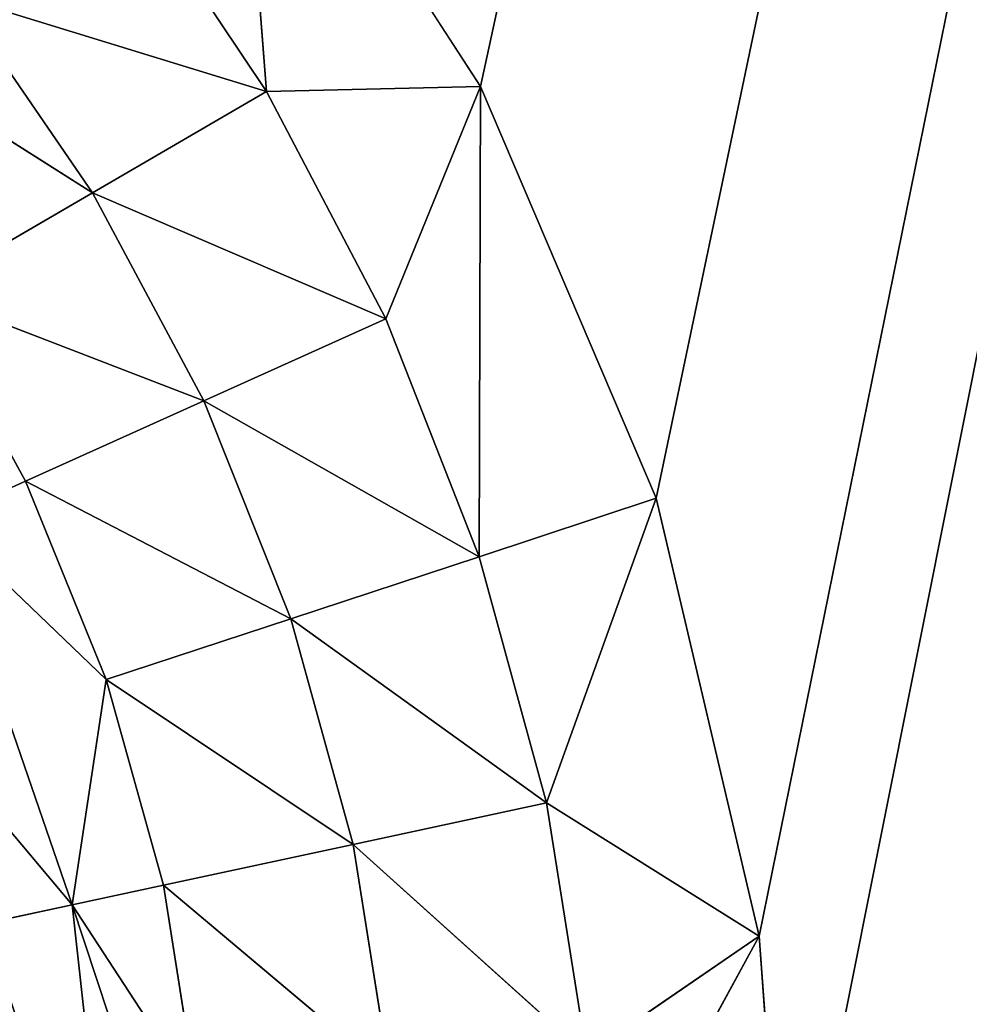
# Model space of a CAD drawing. Extents: x 0 to 500, y 0 to 420.
# Tile 263 of 266: x 470.51 to 473.82, y 315.98 to 319.42. Entities that reach past the tile are written whole.
import ezdxf

# ---------------------------------------------------------------- set-up
doc = ezdxf.new("R2010")
doc.units = 0
doc.header["$LTSCALE"] = 25.4
doc.layers.get('0').update_dxf_attribs({"linetype": 'CONTINUOUS'})

# ---------------------------------------------------------------- blocks, each defined once
blk = doc.blocks.new('5902539864175_-_S_STL')
at = {"color": 0}
for p, q in [((471.3706, 102.9562, 100.8348), (471.267, 103, 99.4987)), ((471.3706, 102.9562, 100.8348), (471.267, 103, 99.4987)), ((472.1177, 103, 100.8176), (471.267, 103, 99.4987)), ((472.1177, 103, 100.8176), (471.267, 103, 99.4987)), ((471.3706, 102.9562, 100.8348), (472.1177, 103, 100.8176)), ((471.3706, 102.9562, 100.8348), (472.1177, 103, 100.8176)), ((471.7872, 102.957, 101.6291), (472.1177, 103, 100.8176)), ((471.7872, 102.957, 101.6291), (472.1177, 103, 100.8176)), ((472.1138, 102.9575, 102.4597), (472.1177, 103, 100.8176)), ((472.1138, 102.9575, 102.4597), (472.1177, 103, 100.8176)), ((472.1138, 102.9575, 102.4597), (472.7316, 103, 102.255)), ((472.1138, 102.9575, 102.4597), (472.7316, 103, 102.255)), ((472.7316, 103, 102.255), (472.1177, 103, 100.8176)), ((494.1707, 103), (472.1177, 103, 100.8176)), ((472.7316, 103, 102.255), (472.1177, 103, 100.8176)), ((494.1707, 103), (472.1177, 103, 100.8176)), ((472.3482, 102.9577, 103.3183), (472.7316, 103, 102.255)), ((472.3482, 102.9577, 103.3183), (472.7316, 103, 102.255)), ((472.3482, 102.9577, 103.3183), (473.0913, 103, 103.7832)), ((472.3482, 102.9577, 103.3183), (473.0913, 103, 103.7832)), ((473.0913, 103, 103.7832), (472.3786, 102.9345, 105.0868)), ((473.0913, 103, 103.7832), (472.3786, 102.9345, 105.0868)), ((472.4886, 102.9577, 104.1967), (473.0913, 103, 103.7832)), ((472.4886, 102.9577, 104.1967), (473.0913, 103, 103.7832)), ((473.0913, 103, 103.7832), (472.7316, 103, 102.255)), ((473.0913, 103, 103.7832), (472.7316, 103, 102.255)), ((472.7316, 103, 102.255), (494.1707, 103)), ((472.7316, 103, 102.255), (494.1707, 103)), ((473.1853, 103, 105.0868), (473.0913, 103, 103.7832)), ((473.0913, 103, 103.7832), (494.1707, 103)), ((473.0913, 103, 103.7832), (494.1707, 103)), ((473.1853, 103, 105.0868), (473.0913, 103, 103.7832)), ((473.1853, 103, 105.0868), (494.1707, 103)), ((473.1853, 103, 105.0868), (494.1707, 103)), ((470.294, 102.8055, 100.5041), (471.3706, 102.9562, 100.8348)), ((470.294, 102.8055, 100.5041), (471.3706, 102.9562, 100.8348)), ((471.7872, 102.957, 101.6291), (470.7633, 102.8105, 101.1888)), ((471.7872, 102.957, 101.6291), (470.7633, 102.8105, 101.1888)), ((470.7633, 102.8105, 101.1888), (471.3706, 102.9562, 100.8348)), ((470.7633, 102.8105, 101.1888), (471.3706, 102.9562, 100.8348)), ((470.8689, 102.955, 100.084), (471.3706, 102.9562, 100.8348)), ((470.8689, 102.955, 100.084), (471.3706, 102.9562, 100.8348)), ((471.1525, 102.8141, 101.9151), (472.1138, 102.9575, 102.4597)), ((471.1525, 102.8141, 101.9151), (472.1138, 102.9575, 102.4597)), ((471.7872, 102.957, 101.6291), (471.1525, 102.8141, 101.9151)), ((471.7872, 102.957, 101.6291), (471.1525, 102.8141, 101.9151)), ((471.7872, 102.957, 101.6291), (471.3706, 102.9562, 100.8348)), ((471.7872, 102.957, 101.6291), (471.3706, 102.9562, 100.8348)), ((471.4566, 102.8165, 102.6759), (472.3482, 102.9577, 103.3183)), ((471.4566, 102.8165, 102.6759), (472.3482, 102.9577, 103.3183)), ((472.1138, 102.9575, 102.4597), (471.4566, 102.8165, 102.6759)), ((472.1138, 102.9575, 102.4597), (471.4566, 102.8165, 102.6759)), ((471.6736, 102.8175, 103.4634), (472.3482, 102.9577, 103.3183)), ((471.6736, 102.8175, 103.4634), (472.4886, 102.9577, 104.1967)), ((471.6736, 102.8175, 103.4634), (472.3482, 102.9577, 103.3183)), ((471.6736, 102.8175, 103.4634), (472.4886, 102.9577, 104.1967)), ((472.1138, 102.9575, 102.4597), (471.7872, 102.957, 101.6291)), ((472.1138, 102.9575, 102.4597), (471.7872, 102.957, 101.6291)), ((472.3482, 102.9577, 103.3183), (472.1138, 102.9575, 102.4597)), ((472.3482, 102.9577, 103.3183), (472.1138, 102.9575, 102.4597)), ((472.4886, 102.9577, 104.1967), (472.3482, 102.9577, 103.3183)), ((472.4886, 102.9577, 104.1967), (472.3482, 102.9577, 103.3183)), ((470.7633, 102.8105, 101.1888), (470.0096, 102.69, 100.7119)), ((470.7633, 102.8105, 101.1888), (470.0096, 102.69, 100.7119)), ((471.1525, 102.8141, 101.9151), (470.1678, 102.5591, 101.536)), ((471.1525, 102.8141, 101.9151), (470.1678, 102.5591, 101.536)), ((470.7633, 102.8105, 101.1888), (470.1678, 102.5591, 101.536)), ((470.7633, 102.8105, 101.1888), (470.1678, 102.5591, 101.536)), ((470.7633, 102.8105, 101.1888), (470.294, 102.8055, 100.5041)), ((470.7633, 102.8105, 101.1888), (470.294, 102.8055, 100.5041)), ((470.5298, 102.5678, 102.1956), (471.4566, 102.8165, 102.6759)), ((470.5298, 102.5678, 102.1956), (471.4566, 102.8165, 102.6759)), ((470.5298, 102.5678, 102.1956), (471.1525, 102.8141, 101.9151)), ((470.5298, 102.5678, 102.1956), (471.1525, 102.8141, 101.9151)), ((470.7633, 102.8105, 101.1888), (471.1525, 102.8141, 101.9151)), ((470.7633, 102.8105, 101.1888), (471.1525, 102.8141, 101.9151)), ((470.8118, 102.5733, 102.888), (471.6736, 102.8175, 103.4634)), ((470.8118, 102.5733, 102.888), (471.6736, 102.8175, 103.4634)), ((471.4566, 102.8165, 102.6759), (470.8118, 102.5733, 102.888)), ((471.4566, 102.8165, 102.6759), (470.8118, 102.5733, 102.888)), ((471.0117, 102.5757, 103.6058), (471.6736, 102.8175, 103.4634)), ((471.0117, 102.5757, 103.6058), (471.6736, 102.8175, 103.4634)), ((471.0117, 102.5757, 103.6058), (471.8019, 102.8171, 104.2696)), ((471.0117, 102.5757, 103.6058), (471.8019, 102.8171, 104.2696)), ((471.1525, 102.8141, 101.9151), (471.4566, 102.8165, 102.6759)), ((471.1525, 102.8141, 101.9151), (471.4566, 102.8165, 102.6759)), ((471.4566, 102.8165, 102.6759), (471.6736, 102.8175, 103.4634)), ((471.4566, 102.8165, 102.6759), (471.6736, 102.8175, 103.4634)), ((471.6736, 102.8175, 103.4634), (471.8019, 102.8171, 104.2696)), ((471.6736, 102.8175, 103.4634), (471.8019, 102.8171, 104.2696)), ((470.1678, 102.5591, 101.536), (470.5298, 102.5678, 102.1956)), ((470.1678, 102.5591, 101.536), (470.5298, 102.5678, 102.1956)), ((470.2296, 102.4065, 102.3308), (470.8118, 102.5733, 102.888)), ((470.2296, 102.4065, 102.3308), (470.8118, 102.5733, 102.888)), ((470.2296, 102.4065, 102.3308), (470.5298, 102.5678, 102.1956)), ((470.2296, 102.4065, 102.3308), (470.5298, 102.5678, 102.1956)), ((470.5298, 102.5678, 102.1956), (470.8118, 102.5733, 102.888)), ((470.5298, 102.5678, 102.1956), (470.8118, 102.5733, 102.888)), ((471.0117, 102.5757, 103.6058), (470.6923, 102.4173, 103.6745)), ((471.0117, 102.5757, 103.6058), (470.6923, 102.4173, 103.6745)), ((470.6923, 102.4173, 103.6745), (471.128, 102.5749, 104.3412)), ((470.6923, 102.4173, 103.6745), (471.128, 102.5749, 104.3412)), ((470.8118, 102.5733, 102.888), (470.6923, 102.4173, 103.6745)), ((470.8118, 102.5733, 102.888), (470.6923, 102.4173, 103.6745)), ((470.6923, 102.4173, 103.6745), (471.1589, 102.5709, 105.0868)), ((470.6923, 102.4173, 103.6745), (471.1589, 102.5709, 105.0868)), ((471.0117, 102.5757, 103.6058), (470.8118, 102.5733, 102.888)), ((471.0117, 102.5757, 103.6058), (470.8118, 102.5733, 102.888)), ((471.128, 102.5749, 104.3412), (471.0117, 102.5757, 103.6058)), ((471.128, 102.5749, 104.3412), (471.0117, 102.5757, 103.6058)), ((470.6923, 102.4173, 103.6745), (470.849, 102.4206, 105.0868)), ((470.6923, 102.4173, 103.6745), (470.849, 102.4206, 105.0868)), ((470.2006, 102.2309, 103.0891), (470.6923, 102.4173, 103.6745)), ((470.2006, 102.2309, 103.0891), (470.6923, 102.4173, 103.6745)), ((470.2296, 102.4065, 102.3308), (470.6923, 102.4173, 103.6745)), ((470.2296, 102.4065, 102.3308), (470.6923, 102.4173, 103.6745)), ((470.6923, 102.4173, 103.6745), (470.3841, 102.2352, 103.7407)), ((470.6923, 102.4173, 103.6745), (470.3841, 102.2352, 103.7407))]:
    blk.add_line(p, q, dxfattribs=at)
mesh = blk.add_polyface(dxfattribs=at)
corners = [(471.3706, 102.9562, 100.8348), (471.267, 103, 99.4987), (470.8689, 102.955, 100.084)]
mesh.append_faces([[corners[k] for k in face] for face in [(0, 1, 2)]], dxfattribs={"color": 0})
mesh = blk.add_polyface(dxfattribs=at)
corners = [(471.3706, 102.9562, 100.8348), (472.1177, 103, 100.8176), (471.267, 103, 99.4987)]
mesh.append_faces([[corners[k] for k in face] for face in [(0, 1, 2)]], dxfattribs={"color": 0})
mesh = blk.add_polyface(dxfattribs=at)
corners = [(472.1177, 103, 100.8176), (494.1707, 103), (471.267, 103, 99.4987)]
mesh.append_faces([[corners[k] for k in face] for face in [(0, 1, 2)]], dxfattribs={"color": 0})
mesh = blk.add_polyface(dxfattribs=at)
corners = [(471.7872, 102.957, 101.6291), (472.1177, 103, 100.8176), (471.3706, 102.9562, 100.8348)]
mesh.append_faces([[corners[k] for k in face] for face in [(0, 1, 2)]], dxfattribs={"color": 0})
mesh = blk.add_polyface(dxfattribs=at)
corners = [(472.1138, 102.9575, 102.4597), (472.1177, 103, 100.8176), (471.7872, 102.957, 101.6291)]
mesh.append_faces([[corners[k] for k in face] for face in [(0, 1, 2)]], dxfattribs={"color": 0})
mesh = blk.add_polyface(dxfattribs=at)
corners = [(472.1138, 102.9575, 102.4597), (472.7316, 103, 102.255), (472.1177, 103, 100.8176)]
mesh.append_faces([[corners[k] for k in face] for face in [(0, 1, 2)]], dxfattribs={"color": 0})
mesh = blk.add_polyface(dxfattribs=at)
corners = [(472.3482, 102.9577, 103.3183), (472.7316, 103, 102.255), (472.1138, 102.9575, 102.4597)]
mesh.append_faces([[corners[k] for k in face] for face in [(0, 1, 2)]], dxfattribs={"color": 0})
mesh = blk.add_polyface(dxfattribs=at)
corners = [(472.7316, 103, 102.255), (494.1707, 103), (472.1177, 103, 100.8176)]
mesh.append_faces([[corners[k] for k in face] for face in [(0, 1, 2)]], dxfattribs={"color": 0})
mesh = blk.add_polyface(dxfattribs=at)
corners = [(473.0913, 103, 103.7832), (472.7316, 103, 102.255), (472.3482, 102.9577, 103.3183)]
mesh.append_faces([[corners[k] for k in face] for face in [(0, 1, 2)]], dxfattribs={"color": 0})
mesh = blk.add_polyface(dxfattribs=at)
corners = [(472.4886, 102.9577, 104.1967), (473.0913, 103, 103.7832), (472.3482, 102.9577, 103.3183)]
mesh.append_faces([[corners[k] for k in face] for face in [(0, 1, 2)]], dxfattribs={"color": 0})
mesh = blk.add_polyface(dxfattribs=at)
corners = [(473.1853, 103, 105.0868), (473.0913, 103, 103.7832), (472.3786, 102.9345, 105.0868)]
mesh.append_faces([[corners[k] for k in face] for face in [(0, 1, 2)]], dxfattribs={"color": 0})
mesh = blk.add_polyface(dxfattribs=at)
corners = [(472.3786, 102.9345, 105.0868), (473.0913, 103, 103.7832), (472.4886, 102.9577, 104.1967)]
mesh.append_faces([[corners[k] for k in face] for face in [(0, 1, 2)]], dxfattribs={"color": 0})
mesh = blk.add_polyface(dxfattribs=at)
corners = [(473.0913, 103, 103.7832), (494.1707, 103), (472.7316, 103, 102.255)]
mesh.append_faces([[corners[k] for k in face] for face in [(0, 1, 2)]], dxfattribs={"color": 0})
mesh = blk.add_polyface(dxfattribs=at)
corners = [(473.1853, 103, 105.0868), (494.1707, 103), (473.0913, 103, 103.7832)]
mesh.append_faces([[corners[k] for k in face] for face in [(0, 1, 2)]], dxfattribs={"color": 0})
mesh = blk.add_polyface(dxfattribs=at)
corners = [(494.1707, 103, 414.1707), (494.1707, 103), (473.1853, 103, 105.0868)]
mesh.append_faces([[corners[k] for k in face] for face in [(0, 1, 2)]], dxfattribs={"color": 0})
mesh = blk.add_polyface(dxfattribs=at)
corners = [(471.3706, 102.9562, 100.8348), (470.8689, 102.955, 100.084), (470.294, 102.8055, 100.5041)]
mesh.append_faces([[corners[k] for k in face] for face in [(0, 1, 2)]], dxfattribs={"color": 0})
mesh = blk.add_polyface(dxfattribs=at)
corners = [(470.7633, 102.8105, 101.1888), (471.3706, 102.9562, 100.8348), (470.294, 102.8055, 100.5041)]
mesh.append_faces([[corners[k] for k in face] for face in [(0, 1, 2)]], dxfattribs={"color": 0})
mesh = blk.add_polyface(dxfattribs=at)
corners = [(471.1525, 102.8141, 101.9151), (471.7872, 102.957, 101.6291), (470.7633, 102.8105, 101.1888)]
mesh.append_faces([[corners[k] for k in face] for face in [(0, 1, 2)]], dxfattribs={"color": 0})
mesh = blk.add_polyface(dxfattribs=at)
corners = [(471.7872, 102.957, 101.6291), (471.3706, 102.9562, 100.8348), (470.7633, 102.8105, 101.1888)]
mesh.append_faces([[corners[k] for k in face] for face in [(0, 1, 2)]], dxfattribs={"color": 0})
mesh = blk.add_polyface(dxfattribs=at)
corners = [(472.1138, 102.9575, 102.4597), (471.7872, 102.957, 101.6291), (471.1525, 102.8141, 101.9151)]
mesh.append_faces([[corners[k] for k in face] for face in [(0, 1, 2)]], dxfattribs={"color": 0})
mesh = blk.add_polyface(dxfattribs=at)
corners = [(471.4566, 102.8165, 102.6759), (472.1138, 102.9575, 102.4597), (471.1525, 102.8141, 101.9151)]
mesh.append_faces([[corners[k] for k in face] for face in [(0, 1, 2)]], dxfattribs={"color": 0})
mesh = blk.add_polyface(dxfattribs=at)
corners = [(472.3482, 102.9577, 103.3183), (472.1138, 102.9575, 102.4597), (471.4566, 102.8165, 102.6759)]
mesh.append_faces([[corners[k] for k in face] for face in [(0, 1, 2)]], dxfattribs={"color": 0})
mesh = blk.add_polyface(dxfattribs=at)
corners = [(471.6736, 102.8175, 103.4634), (472.3482, 102.9577, 103.3183), (471.4566, 102.8165, 102.6759)]
mesh.append_faces([[corners[k] for k in face] for face in [(0, 1, 2)]], dxfattribs={"color": 0})
mesh = blk.add_polyface(dxfattribs=at)
corners = [(472.4886, 102.9577, 104.1967), (472.3482, 102.9577, 103.3183), (471.6736, 102.8175, 103.4634)]
mesh.append_faces([[corners[k] for k in face] for face in [(0, 1, 2)]], dxfattribs={"color": 0})
mesh = blk.add_polyface(dxfattribs=at)
corners = [(471.8019, 102.8171, 104.2696), (472.4886, 102.9577, 104.1967), (471.6736, 102.8175, 103.4634)]
mesh.append_faces([[corners[k] for k in face] for face in [(0, 1, 2)]], dxfattribs={"color": 0})
mesh = blk.add_polyface(dxfattribs=at)
corners = [(470.1678, 102.5591, 101.536), (470.7633, 102.8105, 101.1888), (470.0096, 102.69, 100.7119)]
mesh.append_faces([[corners[k] for k in face] for face in [(0, 1, 2)]], dxfattribs={"color": 0})
mesh = blk.add_polyface(dxfattribs=at)
corners = [(470.7633, 102.8105, 101.1888), (470.294, 102.8055, 100.5041), (470.0096, 102.69, 100.7119)]
mesh.append_faces([[corners[k] for k in face] for face in [(0, 1, 2)]], dxfattribs={"color": 0})
mesh = blk.add_polyface(dxfattribs=at)
corners = [(470.5298, 102.5678, 102.1956), (471.1525, 102.8141, 101.9151), (470.1678, 102.5591, 101.536)]
mesh.append_faces([[corners[k] for k in face] for face in [(0, 1, 2)]], dxfattribs={"color": 0})
mesh = blk.add_polyface(dxfattribs=at)
corners = [(471.1525, 102.8141, 101.9151), (470.7633, 102.8105, 101.1888), (470.1678, 102.5591, 101.536)]
mesh.append_faces([[corners[k] for k in face] for face in [(0, 1, 2)]], dxfattribs={"color": 0})
mesh = blk.add_polyface(dxfattribs=at)
corners = [(471.4566, 102.8165, 102.6759), (471.1525, 102.8141, 101.9151), (470.5298, 102.5678, 102.1956)]
mesh.append_faces([[corners[k] for k in face] for face in [(0, 1, 2)]], dxfattribs={"color": 0})
mesh = blk.add_polyface(dxfattribs=at)
corners = [(470.8118, 102.5733, 102.888), (471.4566, 102.8165, 102.6759), (470.5298, 102.5678, 102.1956)]
mesh.append_faces([[corners[k] for k in face] for face in [(0, 1, 2)]], dxfattribs={"color": 0})
mesh = blk.add_polyface(dxfattribs=at)
corners = [(471.6736, 102.8175, 103.4634), (471.4566, 102.8165, 102.6759), (470.8118, 102.5733, 102.888)]
mesh.append_faces([[corners[k] for k in face] for face in [(0, 1, 2)]], dxfattribs={"color": 0})
mesh = blk.add_polyface(dxfattribs=at)
corners = [(471.0117, 102.5757, 103.6058), (471.6736, 102.8175, 103.4634), (470.8118, 102.5733, 102.888)]
mesh.append_faces([[corners[k] for k in face] for face in [(0, 1, 2)]], dxfattribs={"color": 0})
mesh = blk.add_polyface(dxfattribs=at)
corners = [(471.8019, 102.8171, 104.2696), (471.6736, 102.8175, 103.4634), (471.0117, 102.5757, 103.6058)]
mesh.append_faces([[corners[k] for k in face] for face in [(0, 1, 2)]], dxfattribs={"color": 0})
mesh = blk.add_polyface(dxfattribs=at)
corners = [(471.128, 102.5749, 104.3412), (471.8019, 102.8171, 104.2696), (471.0117, 102.5757, 103.6058)]
mesh.append_faces([[corners[k] for k in face] for face in [(0, 1, 2)]], dxfattribs={"color": 0})
mesh = blk.add_polyface(dxfattribs=at)
corners = [(470.2296, 102.4065, 102.3308), (470.5298, 102.5678, 102.1956), (470.1678, 102.5591, 101.536)]
mesh.append_faces([[corners[k] for k in face] for face in [(0, 1, 2)]], dxfattribs={"color": 0})
mesh = blk.add_polyface(dxfattribs=at)
corners = [(470.8118, 102.5733, 102.888), (470.5298, 102.5678, 102.1956), (470.2296, 102.4065, 102.3308)]
mesh.append_faces([[corners[k] for k in face] for face in [(0, 1, 2)]], dxfattribs={"color": 0})
mesh = blk.add_polyface(dxfattribs=at)
corners = [(470.6923, 102.4173, 103.6745), (470.8118, 102.5733, 102.888), (470.2296, 102.4065, 102.3308)]
mesh.append_faces([[corners[k] for k in face] for face in [(0, 1, 2)]], dxfattribs={"color": 0})
mesh = blk.add_polyface(dxfattribs=at)
corners = [(471.128, 102.5749, 104.3412), (471.0117, 102.5757, 103.6058), (470.6923, 102.4173, 103.6745)]
mesh.append_faces([[corners[k] for k in face] for face in [(0, 1, 2)]], dxfattribs={"color": 0})
mesh = blk.add_polyface(dxfattribs=at)
corners = [(470.6923, 102.4173, 103.6745), (471.0117, 102.5757, 103.6058), (470.8118, 102.5733, 102.888)]
mesh.append_faces([[corners[k] for k in face] for face in [(0, 1, 2)]], dxfattribs={"color": 0})
mesh = blk.add_polyface(dxfattribs=at)
corners = [(471.1589, 102.5709, 105.0868), (471.128, 102.5749, 104.3412), (470.6923, 102.4173, 103.6745)]
mesh.append_faces([[corners[k] for k in face] for face in [(0, 1, 2)]], dxfattribs={"color": 0})
mesh = blk.add_polyface(dxfattribs=at)
corners = [(471.1589, 102.5709, 105.0868), (470.6923, 102.4173, 103.6745), (470.849, 102.4206, 105.0868)]
mesh.append_faces([[corners[k] for k in face] for face in [(0, 1, 2)]], dxfattribs={"color": 0})
mesh = blk.add_polyface(dxfattribs=at)
corners = [(470.849, 102.4206, 105.0868), (470.6923, 102.4173, 103.6745), (470.3841, 102.2352, 103.7407)]
mesh.append_faces([[corners[k] for k in face] for face in [(0, 1, 2)]], dxfattribs={"color": 0})
mesh = blk.add_polyface(dxfattribs=at)
corners = [(470.849, 102.4206, 105.0868), (470.3841, 102.2352, 103.7407), (470.4891, 102.2337, 104.409)]
mesh.append_faces([[corners[k] for k in face] for face in [(0, 1, 2)]], dxfattribs={"color": 0})
mesh = blk.add_polyface(dxfattribs=at)
corners = [(470.6923, 102.4173, 103.6745), (470.2296, 102.4065, 102.3308), (470.2006, 102.2309, 103.0891)]
mesh.append_faces([[corners[k] for k in face] for face in [(0, 1, 2)]], dxfattribs={"color": 0})
mesh = blk.add_polyface(dxfattribs=at)
corners = [(470.3841, 102.2352, 103.7407), (470.6923, 102.4173, 103.6745), (470.2006, 102.2309, 103.0891)]
mesh.append_faces([[corners[k] for k in face] for face in [(0, 1, 2)]], dxfattribs={"color": 0})

msp = doc.modelspace()

# ---------------------------------------------------------------- block references
at = {"color": 254, "extrusion": (0, -1, -5.55112e-17)}
msp.add_blockref('5902539864175_-_S_STL', (0, 0, -420), dxfattribs=at)

doc.saveas('drawing.dxf')
